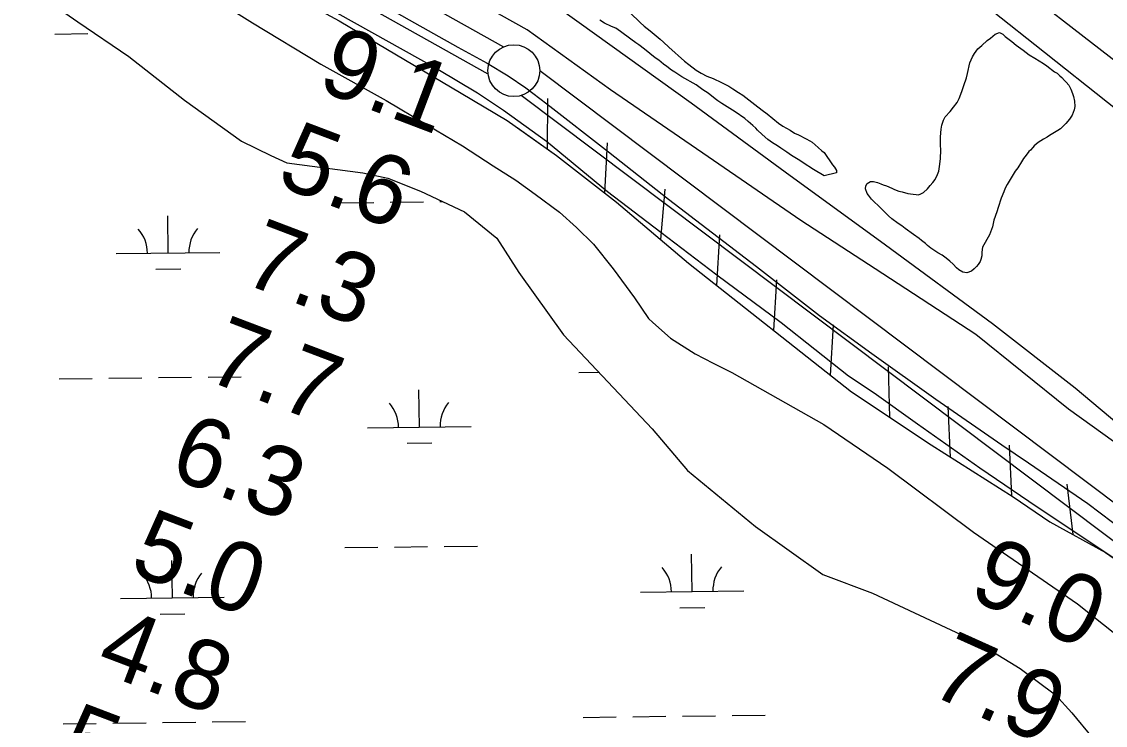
# Model space of a CAD drawing. Extents: x 3704301 to 3742427, y 506229 to 532009.
# Drawn here: x 3725718 to 3726764, y 520919 to 521598 of the extents above; entities that cross this region are included whole.
import ezdxf

# ---------------------------------------------------------------- set-up
doc = ezdxf.new("R2010")
doc.units = 0
for name, color, linetype in [('V-FLOD-BASE', 7, 'Continuous'), ('V-LEVE-TOET', 7, 'Continuous'), ('V-RAIL-TRAK', 7, 'Continuous'), ('V-RIVR-RANG', 7, 'Continuous'), ('V-ROAD-CNTR', 7, 'Continuous'), ('V-RRAP-FSHR', 7, 'Continuous'), ('V-SITE-VEGE', 7, 'Continuous'), ('V-SURV-LINE', 7, 'Continuous'), ('V-TOPO-SHOR', 7, 'Continuous'), ('V-WETL-SWMP', 7, 'Continuous')]:
    doc.layers.add(name, color=color, linetype=linetype)

msp = doc.modelspace()

# ---------------------------------------------------------------- linework, layer by layer
at = {"layer": 'V-FLOD-BASE'}
msp.add_lwpolyline([(3725950.5, 521680.1), (3726024.9, 521638), (3726092.1, 521599.6), (3726139.3, 521573.5), (3726167.5, 521557.8), (3726187.7, 521545.8), (3726204.9, 521534.2), (3726225.1, 521518.6), (3726284.6, 521472.4), (3726342.7, 521426.6), (3726427.7, 521361.7), (3726488.5, 521314.6), (3726539, 521278), (3726600.9, 521233.7), (3726664.4, 521189.7), (3726690.1, 521172.4), (3726747.5, 521133.1), (3726783.3, 521106.2)], dxfattribs=at)
at = {"layer": 'V-LEVE-TOET'}
for points in [[(3726542.3, 521359.5), (3726470.4, 521406.2), (3726381, 521467.7), (3726286.7, 521532.1), (3726206.3, 521590), (3726109.8, 521644), (3725972.9, 521722.4)], [(3725925.2, 521657.7), (3726022.5, 521606.5), (3726119.9, 521552), (3726158.3, 521529.3), (3726183.2, 521512.7), (3726224.7, 521482.7), (3726283.6, 521434.3), (3726335.2, 521394.8), (3726389.3, 521353.6), (3726451.3, 521307.8), (3726516.3, 521256.3), (3726541.2, 521239.8), (3726583, 521210), (3726643.1, 521167.7), (3726698.7, 521129.9), (3726771.5, 521081.3)], [(3727079.3, 520899.4), (3726995.6, 520984.7), (3726945.7, 521033), (3726906.1, 521071), (3726884.4, 521092.2), (3726863.2, 521113.5), (3726831.5, 521142.4), (3726784.7, 521183.9), (3726728.8, 521224.2), (3726639.4, 521296.1), (3726542.3, 521359.5)]]:
    msp.add_lwpolyline(points, dxfattribs=at)
at = {"layer": 'V-RAIL-TRAK'}
msp.add_lwpolyline([(3727166.7, 520842.8), (3727064.9, 520942.3), (3726939.7, 521065), (3726901.7, 521101.6), (3726827.7, 521167), (3726735.2, 521244.3), (3726655.6, 521306.4), (3726552.2, 521382.4), (3726455.4, 521452.9), (3726364.6, 521519.4), (3726256.5, 521596.8), (3726159.4, 521666.3), (3726037.2, 521754.7), (3725959.9, 521811.7)], dxfattribs=at)
at = {"layer": 'V-ROAD-CNTR'}
msp.add_lwpolyline([(3725600.3, 522467.8), (3726302.8, 521924.8), (3727199.5, 521231.2)], dxfattribs=at)
at = {"layer": 'V-RRAP-FSHR'}
for p, q in [((3726225.8, 521475.1), (3726226, 521523.9)), ((3726281.2, 521432.4), (3726283.8, 521481.2)), ((3726335.1, 521387.7), (3726339.4, 521436.4)), ((3726389.4, 521343.5), (3726392.2, 521392.2)), ((3726444.3, 521300.1), (3726447.1, 521348.9)), ((3726499.2, 521256.7), (3726502, 521305.5)), ((3726556.3, 521216.3), (3726555.1, 521265.1)), ((3726614.9, 521178), (3726612.7, 521226.8)), ((3726674.1, 521140.6), (3726671.8, 521189.3)), ((3726733.2, 521103.2), (3726727.7, 521151.7))]:
    msp.add_line(p, q, dxfattribs=at)
for points in [[(3725739.1, 521751.4), (3725848.6, 521693.7), (3726024.8, 521598.6), (3726142.4, 521529.1), (3726187, 521502.5), (3726234.4, 521469), (3726292.3, 521423.7), (3726362.1, 521365), (3726519.3, 521240.9), (3726596.1, 521189.9), (3726675.5, 521139.7), (3726710.8, 521115.4), (3726764.7, 521086), (3726785.5, 521071.6), (3726795.1, 521057.8), (3726809.3, 521031.6), (3726835, 520987.9), (3726861.4, 520954.1), (3726888.3, 520924.5), (3726991.8, 520828.7)], [(3726196.5, 521495.8), (3726234.4, 521469), (3726292.3, 521423.7), (3726362.1, 521365), (3726519.3, 521240.9), (3726596.1, 521189.9), (3726675.5, 521139.7), (3726710.8, 521115.4), (3726764.7, 521086), (3726785.5, 521071.6), (3726795.1, 521057.8), (3726798.7, 521051.1)]]:
    msp.add_lwpolyline(points, dxfattribs=at)
at = {"layer": 'V-SITE-VEGE'}
for points in [[(3725836.7, 521662.1), (3725941.1, 521596.8), (3726007.1, 521557.1), (3726070, 521521.9), (3726109, 521498.7), (3726143.7, 521478.2), (3726173.2, 521458.8), (3726195.4, 521445.2), (3726214, 521431.5), (3726237.5, 521414.3), (3726253.8, 521399.3), (3726270.2, 521383.2), (3726289.1, 521359.4), (3726309.9, 521331.5), (3726323.4, 521311.8), (3726327.6, 521307.7), (3726344.5, 521292.8), (3726368.5, 521277.4), (3726385.9, 521268.4), (3726403.9, 521259.4), (3726492.6, 521209.5), (3726554.5, 521167.3), (3726637, 521105.4), (3726737.4, 521036.4), (3726775.3, 521006.6)], [(3726292.1, 521620.1), (3726295.4, 521616.4), (3726301.6, 521610.5), (3726305.5, 521606.5), (3726315.3, 521597.2), (3726319.2, 521593.7), (3726325, 521589), (3726328.7, 521585.8), (3726334.5, 521581), (3726337.9, 521578.1), (3726342.9, 521573.3), (3726358.2, 521560), (3726362.4, 521556.6), (3726369.4, 521551.3), (3726374.3, 521548.4), (3726379.6, 521545.5), (3726385.7, 521543), (3726393.7, 521539.3), (3726400.9, 521535.7), (3726404.7, 521533.3), (3726410.3, 521529.6)], [(3726410.3, 521529.6), (3726414.4, 521527), (3726425.9, 521518), (3726433.1, 521512.7), (3726437.8, 521509), (3726449, 521500), (3726453.1, 521497.1), (3726460, 521493.2), (3726464.2, 521490.5), (3726468.3, 521488.7), (3726475.5, 521484.8), (3726479.1, 521483), (3726481.3, 521481.7), (3726487.2, 521476.6), (3726490.6, 521473.4), (3726492.8, 521471.6), (3726501, 521460), (3726502.9, 521457.6), (3726504.7, 521454.4), (3726505, 521452.2), (3726492.8, 521449.2), (3726482.5, 521455.5), (3726472.5, 521461.8), (3726469.5, 521463.9), (3726461.5, 521468.9), (3726457, 521472.1), (3726451.2, 521475.8), (3726447.9, 521478.1), (3726442.9, 521481), (3726438.7, 521484.2), (3726433.1, 521489), (3726428.6, 521493.2), (3726427, 521495.1), (3726424.2, 521497.8), (3726421.9, 521499.6), (3726419.7, 521501.7), (3726416.4, 521504.7), (3726406.9, 521511), (3726394.2, 521518.9), (3726390.3, 521521.5), (3726387.8, 521523.6), (3726380.8, 521528.9), (3726375.8, 521532.1), (3726369.2, 521537.1), (3726355.6, 521544.7), (3726348.7, 521549.1), (3726345.6, 521551.3), (3726340.9, 521554.7), (3726337.8, 521557.1), (3726333.4, 521560.8), (3726329.8, 521563.2), (3726319.5, 521571.4), (3726313.9, 521575.6), (3726311.1, 521577.4), (3726306.4, 521581.1), (3726296.4, 521588.5), (3726291.7, 521591.7), (3726287.5, 521593.2), (3726280.9, 521596.6), (3726276.2, 521599.5)], [(3726605.3, 521479.2), (3726605.4, 521486.9), (3726605.8, 521494.3), (3726606.5, 521498.1), (3726608, 521503.1), (3726609.6, 521506.1), (3726614.7, 521511.4), (3726617.8, 521515.6), (3726621.5, 521520), (3726623.4, 521523.9), (3726625.9, 521530.5), (3726627.7, 521536.3), (3726630.2, 521543.7), (3726631.2, 521548.1), (3726633.7, 521558.3), (3726636.3, 521564.1), (3726638.1, 521567.1), (3726641.3, 521571.6), (3726645.3, 521574.9), (3726650.4, 521579.7), (3726653.6, 521582.2), (3726657.9, 521585.9), (3726662.2, 521587.6), (3726665.3, 521585.8), (3726667.8, 521583.7), (3726674.2, 521578.7), (3726678.3, 521575.2), (3726685, 521570.5), (3726690.9, 521566), (3726696.4, 521562.8), (3726704.7, 521557.6), (3726707.8, 521555.2), (3726715.3, 521549.6), (3726717.8, 521548.3), (3726720.6, 521545.7), (3726722.5, 521544.1), (3726725, 521541.1), (3726726.7, 521539.5)], [(3726726.7, 521539.5), (3726729, 521536.6), (3726730.1, 521534.7), (3726731, 521532.8), (3726732.7, 521528.8), (3726733.6, 521525.8), (3726734.5, 521521.2), (3726734.9, 521516), (3726734.2, 521513), (3726732.4, 521507.7), (3726729.8, 521503.8), (3726726.3, 521499.7), (3726722.6, 521496.3), (3726721, 521494.6), (3726718.6, 521492.9), (3726710.5, 521488.1), (3726708.3, 521486.7), (3726704.8, 521484.7), (3726702.2, 521483), (3726699.7, 521481.3), (3726695.7, 521478.2), (3726694.4, 521476.5), (3726692, 521474), (3726690.4, 521472.6), (3726688, 521469.2), (3726685.4, 521465.9), (3726683.5, 521462.9), (3726679.9, 521457), (3726677.2, 521453.7), (3726669.6, 521441), (3726667.8, 521437.4), (3726666.5, 521433.8), (3726663.9, 521427.7), (3726660.9, 521418.6), (3726659.6, 521414.5), (3726656.8, 521406.5), (3726655.3, 521399.9), (3726652.5, 521392.5), (3726645.7, 521380.3), (3726645.3, 521375.7), (3726645.1, 521372.1), (3726644.3, 521368.5), (3726643.6, 521366.6), (3726641.7, 521363.8), (3726640.1, 521361.9), (3726637.7, 521359.4), (3726635.1, 521357.4), (3726630.7, 521355.7), (3726626.9, 521356.4), (3726623, 521358.7), (3726620.8, 521360.6), (3726617.4, 521364.1), (3726614.4, 521367), (3726610.7, 521369.9), (3726606.8, 521372.8), (3726602.7, 521374.9), (3726596, 521379.4), (3726592.7, 521382), (3726590.7, 521383.9), (3726586.8, 521386.8), (3726584.6, 521388.7), (3726579.1, 521392.6), (3726571.3, 521398.4), (3726567.9, 521401.1), (3726564.3, 521403.4), (3726558.2, 521407.9), (3726555.1, 521410.6), (3726550.4, 521415.1), (3726547.9, 521417.8), (3726538.6, 521426.6), (3726535.8, 521430.6), (3726534.4, 521432.2), (3726532.7, 521436.8), (3726533.1, 521439.5), (3726534.5, 521442), (3726537.7, 521443.7), (3726540.7, 521443.8), (3726544.3, 521442.8), (3726547.6, 521441.5), (3726549.8, 521440.5), (3726553.1, 521439.5), (3726558.3, 521437.4), (3726560.8, 521436.1), (3726564.9, 521434.6), (3726568.2, 521433.8), (3726573.7, 521432.3), (3726578.9, 521431.6), (3726581.7, 521431.4), (3726584.1, 521431), (3726586.3, 521431.8), (3726589, 521433.3), (3726592.7, 521436.6), (3726595.4, 521440), (3726598, 521442.8), (3726600.1, 521445.8), (3726602.2, 521450.5), (3726603.5, 521453.8), (3726604.7, 521460.4), (3726605.1, 521465.9), (3726605.5, 521474.1), (3726605.3, 521479.2)]]:
    msp.add_lwpolyline(points, dxfattribs=at)
at = {"layer": 'V-SURV-LINE'}
for points in [[(3725502.3, 521954.5), (3726183.2, 521573.6)], [(3726168.6, 521547.4), (3725487.7, 521928.3)], [(3726218.3, 521550.7), (3726817.3, 521100.6)], [(3726799.3, 521076.6), (3726200.3, 521526.7)]]:
    msp.add_lwpolyline(points, dxfattribs=at)
msp.add_circle((3726193.3, 521550.7), 25, dxfattribs=at)
at = {"layer": 'V-TOPO-SHOR'}
msp.add_lwpolyline([(3726598.7, 521653.5), (3726696.4, 521575.9), (3726775.7, 521512.9)], dxfattribs=at)
at = {"layer": 'V-WETL-SWMP'}
for p, q in [((3725750.1, 521586), (3725782.1, 521586.4)), ((3726026, 521423.2), (3726058, 521423.6)), ((3726074, 521423.8), (3726106, 521424.2)), ((3726122, 521424.4), (3726124.6, 521424.4)), ((3725859.5, 521374.8), (3725859.1, 521410.8)), ((3725809.5, 521374.2), (3725909.5, 521375.4)), ((3725847.7, 521359.2), (3725871.7, 521359.5)), ((3725850.2, 521254.6), (3725882.2, 521255)), ((3725898.2, 521255.2), (3725930.2, 521255.5)), ((3726256, 521259.5), (3726275.3, 521259.8)), ((3725754.2, 521253.4), (3725786.2, 521253.8)), ((3725802.2, 521254), (3725834.2, 521254.4)), ((3726102.1, 521206.9), (3726101.6, 521242.9)), ((3726052.1, 521206.3), (3726152.1, 521207.5)), ((3726090.3, 521191.3), (3726114.3, 521191.6)), ((3726030.1, 521090.6), (3726062.1, 521091)), ((3726078.1, 521091.2), (3726110.1, 521091.6)), ((3726126.1, 521091.8), (3726158.1, 521092.1)), ((3725863.6, 521042.1), (3725863.2, 521078.1)), ((3726365.5, 521048.2), (3726365, 521084.2)), ((3726315.5, 521047.6), (3726415.5, 521048.9)), ((3725813.6, 521041.5), (3725913.6, 521042.7)), ((3725851.8, 521026.5), (3725875.8, 521026.8)), ((3726353.7, 521032.7), (3726377.7, 521033)), ((3725758.2, 520920.7), (3725790.2, 520921.1)), ((3725806.2, 520921.3), (3725838.2, 520921.7)), ((3725854.2, 520921.9), (3725886.2, 520922.3)), ((3725902.2, 520922.5), (3725934.2, 520922.9)), ((3726260.1, 520926.9), (3726292.1, 520927.3)), ((3726308.1, 520927.5), (3726340.1, 520927.9)), ((3726356.1, 520928), (3726388.1, 520928.4)), ((3726404.1, 520928.6), (3726436.1, 520929))]:
    msp.add_line(p, q, dxfattribs=at)
for points in [[(3725658, 521665.2), (3725727.2, 521629.3), (3725772.5, 521597.9), (3725821.5, 521564.2), (3725875.3, 521522.2), (3725930.3, 521482.7), (3725958.8, 521468.8), (3725974.3, 521461.9), (3726047.5, 521452), (3726071.6, 521446.9), (3726103.2, 521434.6), (3726145.8, 521414.4), (3726176.9, 521389), (3726198.2, 521356.1), (3726241.3, 521295.9), (3726326.8, 521205.2), (3726360.9, 521164.9)], [(3726360.9, 521164.9), (3726426.5, 521111), (3726491.8, 521064.7), (3726539.6, 521046.8), (3726640.7, 520999.4), (3726682.1, 520974.1), (3726716.2, 520948.5), (3726731.9, 520931.2), (3726751.8, 520907.4)]]:
    msp.add_lwpolyline(points, dxfattribs=at)
for centre, start, end in [((3725804.3, 521374.6), 359.9282, 41.4719), ((3725914.8, 521375.9), 139.9282, 181.4719), ((3726046.8, 521206.7), 359.9282, 41.4719), ((3726157.3, 521208), 139.9282, 181.4719), ((3726310.2, 521048), 359.9282, 41.4719), ((3726420.7, 521049.4), 139.9282, 181.4719), ((3725808.4, 521041.9), 359.9282, 41.4719), ((3725918.8, 521043.3), 139.9282, 181.4719)]:
    msp.add_arc(centre, 35.2, start, end, dxfattribs=at)

# ---------------------------------------------------------------- texts
at = {"layer": 'V-RIVR-RANG'}
for s, rotation, p in [('9.1', 339.1983, (3726001.7, 521533.1)), ('5.6', 339.1983, (3725962.4, 521441)), ('7.3', 339.1983, (3725928.9, 521346.8)), ('7.7', 339.1983, (3725893.6, 521253.2)), ('6.3', 339.1983, (3725858.3, 521159.7)), ('5.0', 339.1983, (3725820.3, 521067.1)), ('9.0', 335.7483, (3726630.6, 521042.8)), ('4.8', 339.1983, (3725787.8, 520972.5)), ('7.9', 335.7483, (3726592.1, 520950.4)), ('5.0', 339.1983, (3725749.8, 520880))]:
    msp.add_text(s, height=67, rotation=rotation, dxfattribs=at).set_placement(p)

doc.saveas('drawing.dxf')
